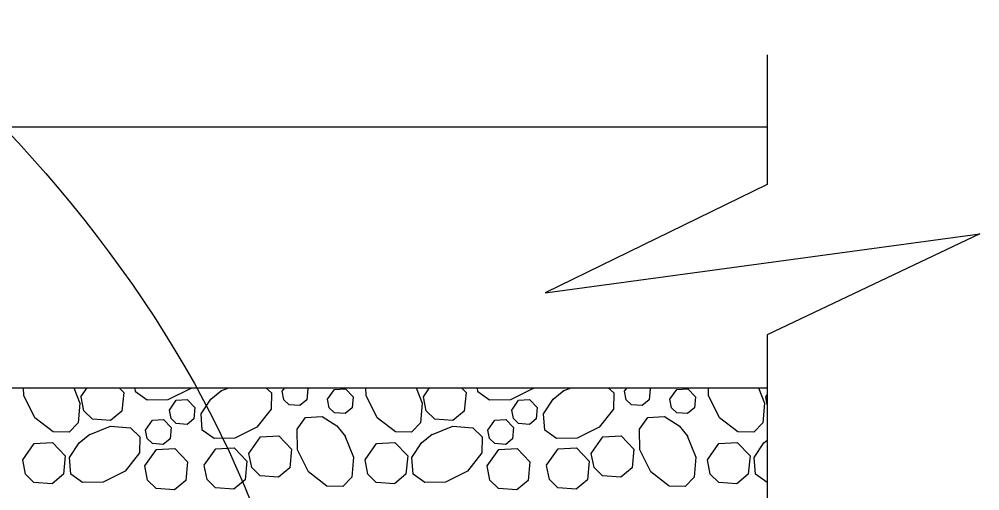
# Model space of a CAD drawing. Extents: x 638079 to 640019, y 297691 to 298879.
# Drawn here: x 638731.81 to 638754.24, y 298585.64 to 298596.66 of the extents above; entities that cross this region are included whole.
import ezdxf

# ---------------------------------------------------------------- set-up
doc = ezdxf.new("R2010")
doc.units = 0
doc.layers.add('1', color=7, linetype='Continuous')

msp = doc.modelspace()

# ---------------------------------------------------------------- linework, layer by layer
at = {"layer": '1'}
for p, q in [((638749.279, 298595.827), (638749.279, 298592.801)), ((638683.382, 298594.144), (638749.279, 298594.144)), ((638749.279, 298589.283), (638749.279, 298577.467)), ((638725.978, 298588.048), (638749.279, 298588.048))]:
    msp.add_line(p, q, dxfattribs=at)
for points in [[(638749.279, 298592.801), (638744.094, 298590.263), (638754.243, 298591.644), (638749.279, 298589.283)], [(638733.081, 298588.048), (638733.223, 298587.689), (638733.183, 298587.227), (638732.975, 298587.007), (638732.6, 298587.014), (638732.173, 298587.347), (638731.916, 298587.862), (638731.913, 298588.048)], [(638733.252, 298587.838), (638733.4, 298588.048)], [(638734.141, 298588.048), (638734.249, 298587.935), (638734.206, 298587.502), (638733.941, 298587.281), (638733.517, 298587.312), (638733.317, 298587.505), (638733.253, 298587.838)], [(638735.819, 298588.048), (638735.798, 298588.021), (638735.283, 298587.764), (638734.798, 298587.755), (638734.524, 298587.949), (638734.518, 298588.048)], [(638737.569, 298588.048), (638737.7, 298587.924), (638737.693, 298587.549), (638737.359, 298587.123), (638736.844, 298586.865), (638736.359, 298586.857), (638736.085, 298587.051), (638736.059, 298587.438), (638736.281, 298587.783), (638736.535, 298587.986)], [(638736.515, 298587.973), (638736.702, 298588.048)], [(638737.951, 298587.965), (638738.009, 298588.048)], [(638738.527, 298588.048), (638738.549, 298588.024), (638738.524, 298587.764), (638738.364, 298587.631), (638738.11, 298587.65), (638737.99, 298587.766), (638737.952, 298587.965)], [(638739.011, 298587.776), (638739.172, 298588.006), (638739.43, 298588.02), (638739.609, 298587.835), (638739.583, 298587.575), (638739.424, 298587.442), (638739.169, 298587.461), (638739.05, 298587.577), (638739.011, 298587.776)], [(638741.077, 298588.048), (638741.219, 298587.689), (638741.179, 298587.227), (638740.97, 298587.007), (638740.595, 298587.014), (638740.169, 298587.347), (638739.911, 298587.862), (638739.908, 298588.048)], [(638741.248, 298587.838), (638741.395, 298588.048)], [(638742.136, 298588.048), (638742.245, 298587.935), (638742.201, 298587.502), (638741.936, 298587.281), (638741.512, 298587.312), (638741.313, 298587.505), (638741.248, 298587.838)], [(638743.814, 298588.048), (638743.794, 298588.021), (638743.279, 298587.764), (638742.793, 298587.755), (638742.52, 298587.949), (638742.513, 298588.048)], [(638745.565, 298588.048), (638745.695, 298587.924), (638745.688, 298587.549), (638745.355, 298587.123), (638744.839, 298586.865), (638744.354, 298586.857), (638744.081, 298587.051), (638744.055, 298587.438), (638744.276, 298587.783), (638744.53, 298587.986)], [(638744.51, 298587.973), (638744.698, 298588.048)], [(638745.947, 298587.965), (638746.005, 298588.048)], [(638746.522, 298588.048), (638746.545, 298588.024), (638746.519, 298587.764), (638746.36, 298587.631), (638746.105, 298587.65), (638745.986, 298587.766), (638745.947, 298587.965)], [(638747.006, 298587.776), (638747.167, 298588.006), (638747.425, 298588.02), (638747.604, 298587.835), (638747.578, 298587.575), (638747.419, 298587.442), (638747.165, 298587.461), (638747.045, 298587.577), (638747.006, 298587.776)], [(638749.072, 298588.048), (638749.214, 298587.689), (638749.174, 298587.227), (638748.965, 298587.007), (638748.59, 298587.014), (638748.164, 298587.347), (638747.907, 298587.862), (638747.904, 298588.048)], [(638735.316, 298587.524), (638735.477, 298587.754), (638735.735, 298587.768), (638735.914, 298587.583), (638735.888, 298587.322), (638735.729, 298587.19), (638735.475, 298587.208), (638735.355, 298587.324), (638735.316, 298587.524)], [(638743.311, 298587.524), (638743.473, 298587.754), (638743.73, 298587.768), (638743.909, 298587.583), (638743.884, 298587.322), (638743.724, 298587.19), (638743.47, 298587.208), (638743.35, 298587.324), (638743.312, 298587.524)], [(638749.243, 298587.838), (638749.279, 298587.889)], [(638749.279, 298587.653), (638749.243, 298587.838)], [(638734.761, 298587.057), (638734.923, 298587.287), (638735.18, 298587.302), (638735.359, 298587.116), (638735.333, 298586.856), (638735.174, 298586.723), (638734.92, 298586.742), (638734.8, 298586.858), (638734.761, 298587.057)], [(638739.417, 298586.923), (638739.617, 298586.42), (638739.577, 298585.958), (638739.368, 298585.738), (638738.993, 298585.745), (638738.567, 298586.078), (638738.309, 298586.594), (638738.301, 298587.079), (638738.495, 298587.352), (638738.882, 298587.378), (638739.227, 298587.157), (638739.43, 298586.903)], [(638742.757, 298587.057), (638742.918, 298587.287), (638743.176, 298587.302), (638743.355, 298587.116), (638743.329, 298586.856), (638743.17, 298586.723), (638742.915, 298586.742), (638742.796, 298586.858), (638742.757, 298587.057)], [(638747.412, 298586.923), (638747.612, 298586.42), (638747.572, 298585.958), (638747.363, 298585.738), (638746.988, 298585.745), (638746.562, 298586.078), (638746.305, 298586.594), (638746.296, 298587.079), (638746.49, 298587.352), (638746.877, 298587.378), (638747.223, 298587.157), (638747.425, 298586.903)], [(638733.44, 298586.948), (638733.944, 298587.148), (638734.406, 298587.108), (638734.625, 298586.899), (638734.618, 298586.524), (638734.285, 298586.098), (638733.77, 298585.84), (638733.284, 298585.832), (638733.011, 298586.026), (638732.985, 298586.413), (638733.207, 298586.759), (638733.461, 298586.961)], [(638741.436, 298586.948), (638741.939, 298587.148), (638742.401, 298587.108), (638742.621, 298586.899), (638742.614, 298586.524), (638742.28, 298586.098), (638741.765, 298585.84), (638741.28, 298585.832), (638741.006, 298586.026), (638740.98, 298586.413), (638741.202, 298586.759), (638741.456, 298586.961)], [(638737.174, 298586.513), (638737.442, 298586.896), (638737.872, 298586.92), (638738.17, 298586.611), (638738.127, 298586.177), (638737.862, 298585.956), (638737.438, 298585.987), (638737.239, 298586.181), (638737.174, 298586.513)], [(638745.169, 298586.513), (638745.438, 298586.896), (638745.867, 298586.92), (638746.166, 298586.611), (638746.123, 298586.177), (638745.857, 298585.956), (638745.433, 298585.987), (638745.234, 298586.181), (638745.169, 298586.513)], [(638749.279, 298585.832), (638749.275, 298585.832), (638749.002, 298586.026), (638748.976, 298586.413), (638749.198, 298586.759), (638749.279, 298586.824)], [(638731.89, 298586.359), (638732.159, 298586.741), (638732.588, 298586.766), (638732.886, 298586.456), (638732.843, 298586.023), (638732.578, 298585.802), (638732.154, 298585.833), (638731.955, 298586.026), (638731.89, 298586.359)], [(638734.743, 298586.217), (638735.012, 298586.599), (638735.442, 298586.624), (638735.74, 298586.314), (638735.697, 298585.881), (638735.432, 298585.66), (638735.008, 298585.691), (638734.808, 298585.884), (638734.744, 298586.217)], [(638736.131, 298586.233), (638736.4, 298586.615), (638736.829, 298586.64), (638737.127, 298586.33), (638737.084, 298585.896), (638736.819, 298585.676), (638736.395, 298585.707), (638736.196, 298585.9), (638736.131, 298586.232)], [(638739.885, 298586.359), (638740.154, 298586.741), (638740.583, 298586.766), (638740.882, 298586.456), (638740.839, 298586.023), (638740.573, 298585.802), (638740.149, 298585.833), (638739.95, 298586.026), (638739.885, 298586.359)], [(638742.739, 298586.217), (638743.008, 298586.599), (638743.437, 298586.624), (638743.735, 298586.314), (638743.692, 298585.881), (638743.427, 298585.66), (638743.003, 298585.691), (638742.804, 298585.884), (638742.739, 298586.217)], [(638744.126, 298586.233), (638744.395, 298586.615), (638744.824, 298586.64), (638745.123, 298586.33), (638745.08, 298585.896), (638744.814, 298585.676), (638744.39, 298585.707), (638744.191, 298585.9), (638744.126, 298586.232)], [(638747.88, 298586.359), (638748.149, 298586.741), (638748.579, 298586.766), (638748.877, 298586.456), (638748.834, 298586.023), (638748.569, 298585.802), (638748.145, 298585.833), (638747.945, 298586.026), (638747.881, 298586.359)]]:
    msp.add_lwpolyline(points, dxfattribs=at)
msp.add_ellipse((638683.299, 298577.301), major_axis=(-55.517, 0), ratio=0.608854, dxfattribs=at)

doc.saveas('drawing.dxf')
